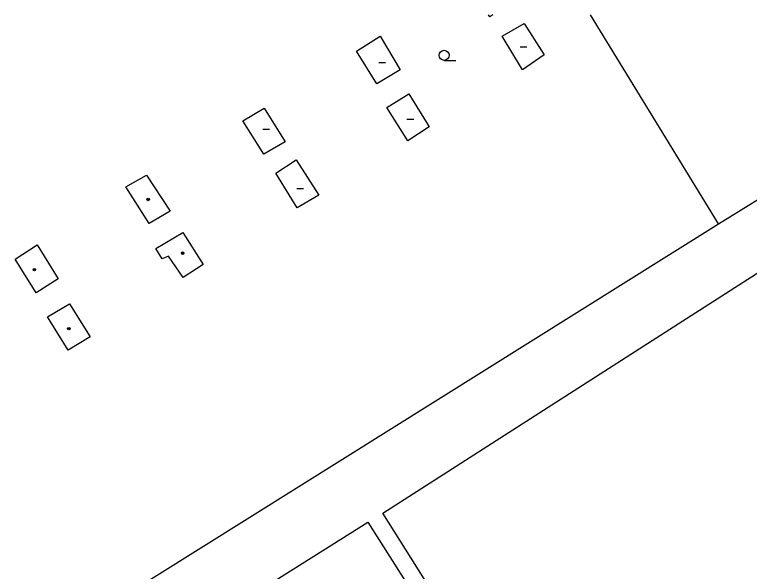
# Model space of a CAD drawing. Extents: x -600391 to -599491, y -1160176 to -1159402.
# Drawn here: x -599725.5 to -599671, y -1159443 to -1159401.8 of the extents above; entities that cross this region are included whole.
import ezdxf

# ---------------------------------------------------------------- set-up
doc = ezdxf.new("R2010")
doc.units = 0
for name, color, linetype in [('Level 11', 7, 'Continuous'), ('Level 36', 7, 'Continuous'), ('Level 39', 7, 'Continuous'), ('Level 5', 7, 'Continuous')]:
    doc.layers.add(name, color=color, linetype=linetype)

msp = doc.modelspace()

# ---------------------------------------------------------------- linework, layer by layer
at = {"layer": 'Level 11'}
msp.add_line((-599673.32, -1159417.26), (-599682.82, -1159401.769), dxfattribs=at)
for points in [[(-599673.32, -1159417.26), (-599656.85, -1159407.09)], [(-599698.2, -1159438.71), (-599663.45, -1159416.43)], [(-599756.95, -1159469.58), (-599673.32, -1159417.26)], [(-599699.3, -1159439.38), (-599687.54, -1159457.9), (-599686.5, -1159457.31), (-599698.2, -1159438.71)], [(-599732.81, -1159460.45), (-599699.3, -1159439.38)]]:
    msp.add_lwpolyline(points, dxfattribs=at)
at = {"layer": 'Level 36'}
msp.add_line((-599693.66, -1159405.155), (-599692.785, -1159405.155), dxfattribs=at)
msp.add_circle((-599693.66, -1159404.78), 0.375, dxfattribs=at)
at = {"layer": 'Level 39'}
for p, q in [((-599688.02, -1159404.16), (-599687.52, -1159404.16)), ((-599698.5, -1159405.31), (-599698, -1159405.31)), ((-599696.41, -1159409.51), (-599695.91, -1159409.51)), ((-599707.1, -1159410.24), (-599706.6, -1159410.24)), ((-599704.58, -1159414.64), (-599704.08, -1159414.64))]:
    msp.add_line(p, q, dxfattribs=at)
for centre, radius in [((-599715.59, -1159415.46), 0.09), ((-599715.59, -1159415.46), 0.0398), ((-599713.04, -1159419.44), 0.09), ((-599713.04, -1159419.44), 0.0398), ((-599724.02, -1159420.67), 0.09), ((-599724.02, -1159420.67), 0.0398), ((-599721.47, -1159425.03), 0.09), ((-599721.47, -1159425.03), 0.0398)]:
    msp.add_circle(centre, radius, dxfattribs=at)
at = {"layer": 'Level 5'}
for p, q in [((-599690.28, -1159401.92), (-599690.374, -1159401.769)), ((-599690.047, -1159401.769), (-599690.28, -1159401.92))]:
    msp.add_line(p, q, dxfattribs=at)
for points in [[(-599689.36, -1159403.36), (-599687.73, -1159402.41)], [(-599687.73, -1159402.41), (-599686.24, -1159404.74)], [(-599700.16, -1159404.47), (-599698.4, -1159403.37)], [(-599698.4, -1159403.37), (-599696.91, -1159405.86)], [(-599687.86, -1159405.85), (-599689.36, -1159403.36)], [(-599698.64, -1159406.89), (-599700.16, -1159404.47)], [(-599686.24, -1159404.74), (-599687.86, -1159405.85)], [(-599696.91, -1159405.86), (-599698.64, -1159406.89)], [(-599697.91, -1159408.65), (-599696.26, -1159407.64)], [(-599696.26, -1159407.64), (-599694.76, -1159410.09)], [(-599708.58, -1159409.63), (-599707, -1159408.69)], [(-599707, -1159408.69), (-599705.43, -1159411.18)], [(-599696.34, -1159411.11), (-599697.91, -1159408.65)], [(-599707.01, -1159412.1), (-599708.58, -1159409.63)], [(-599694.76, -1159410.09), (-599696.34, -1159411.11)], [(-599705.43, -1159411.18), (-599707.01, -1159412.1)], [(-599706.13, -1159413.51), (-599704.63, -1159412.53)], [(-599704.63, -1159412.53), (-599702.93, -1159415.14)], [(-599704.55, -1159416.08), (-599706.13, -1159413.51)], [(-599717.25, -1159414.53), (-599715.71, -1159413.65)], [(-599715.71, -1159413.65), (-599713.97, -1159416.33)], [(-599715.51, -1159417.25), (-599717.25, -1159414.53)], [(-599702.93, -1159415.14), (-599704.55, -1159416.08)], [(-599713.97, -1159416.33), (-599715.51, -1159417.25)], [(-599715.01, -1159419.1), (-599713.03, -1159417.91)], [(-599713.03, -1159417.91), (-599711.51, -1159420.28)], [(-599725.44, -1159419.89), (-599723.81, -1159418.83)], [(-599723.81, -1159418.83), (-599722.25, -1159421.33)], [(-599714.55, -1159419.86), (-599715.01, -1159419.1)], [(-599723.89, -1159422.39), (-599725.44, -1159419.89)], [(-599714.09, -1159419.65), (-599714.55, -1159419.86)], [(-599712.99, -1159421.23), (-599714.09, -1159419.65)], [(-599711.51, -1159420.28), (-599712.99, -1159421.23)], [(-599722.25, -1159421.33), (-599723.89, -1159422.39)], [(-599723.06, -1159424.16), (-599721.42, -1159423.2)], [(-599721.42, -1159423.2), (-599719.88, -1159425.65)], [(-599721.51, -1159426.63), (-599723.06, -1159424.16)], [(-599719.88, -1159425.65), (-599721.51, -1159426.63)]]:
    msp.add_lwpolyline(points, dxfattribs=at)

doc.saveas('drawing.dxf')
